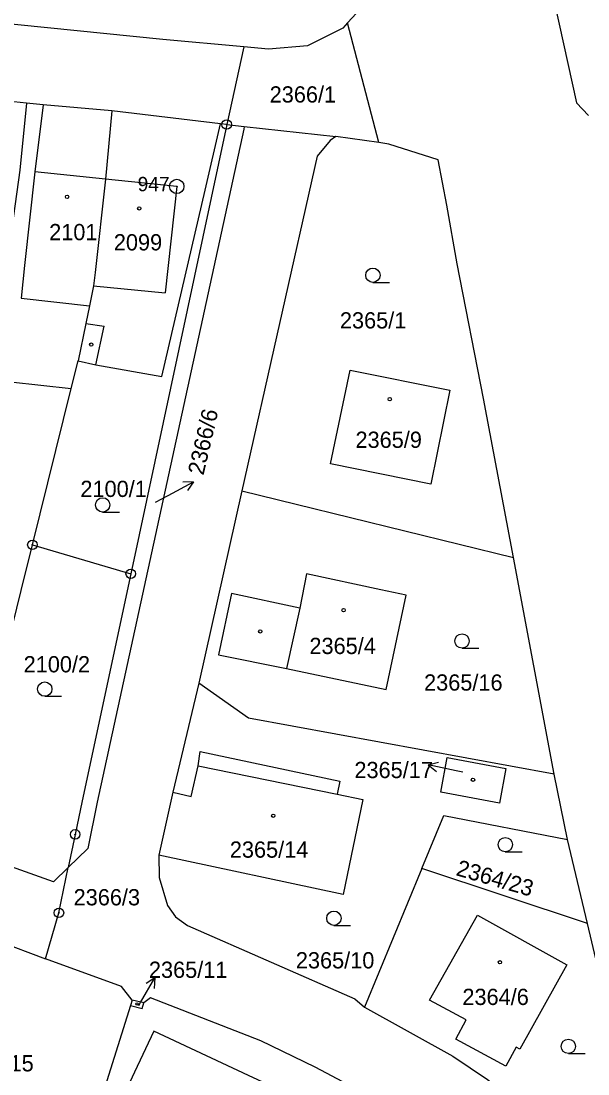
# Model space of a CAD drawing. Extents: x -733394 to -722299, y -1082822 to -1075049.
# Drawn here: x -729131.5 to -729072.2, y -1079631.8 to -1079521.6 of the extents above; entities that cross this region are included whole.
import ezdxf

# ---------------------------------------------------------------- set-up
doc = ezdxf.new("R2010")
doc.units = 0
for name, color, linetype in [('Hranice parcel', 7, 'Continuous'), ('Parcelní čísla', 7, 'Continuous'), ('Pop  PČ popisy', 7, 'Continuous'), ('Vnitřní kresba', 7, 'Continuous'), ('Značky bodu BP', 7, 'Continuous'), ('Značky budov', 7, 'Continuous'), ('Značky kultur', 7, 'Continuous')]:
    doc.layers.add(name, color=color, linetype=linetype)

msp = doc.modelspace()

# ---------------------------------------------------------------- linework, layer by layer
at = {"layer": 'Hranice parcel'}
for p, q in [((-729094.07, -1079534.34), (-729097.32, -1079521.81)), ((-729108.19, -1079524.33), (-729109.98, -1079532.45)), ((-729110.61, -1079532.37), (-729121.99, -1079531.02)), ((-729109.98, -1079532.45), (-729120.02, -1079579.48)), ((-729109.98, -1079532.45), (-729110.61, -1079532.37)), ((-729109.98, -1079532.45), (-729108.14, -1079532.65)), ((-729108.14, -1079532.65), (-729098.55, -1079533.72)), ((-729094.07, -1079534.34), (-729098.55, -1079533.72)), ((-729126.24, -1079560.1), (-729125.52, -1079557.19)), ((-729130.31, -1079576.45), (-729126.24, -1079560.1)), ((-729108.41, -1079570.79), (-729112.9, -1079590.93)), ((-729108.41, -1079570.79), (-729079.97, -1079577.79)), ((-729130.31, -1079576.45), (-729120.02, -1079579.48)), ((-729075.72, -1079600.45), (-729079.97, -1079577.79)), ((-729112.9, -1079590.93), (-729115.62, -1079602.35)), ((-729074.3, -1079607.29), (-729075.72, -1079600.45)), ((-729115.62, -1079602.35), (-729117.07, -1079608.92)), ((-729072.23, -1079616.08), (-729074.3, -1079607.29)), ((-729089.54, -1079610.32), (-729095.56, -1079624.85)), ((-729072.23, -1079616.08), (-729089.54, -1079610.32)), ((-729141.47, -1079615.15), (-729128.93, -1079619.77)), ((-729065.9, -1079642.93), (-729072.23, -1079616.08)), ((-729119.87, -1079624.1), (-729120.05, -1079624.67)), ((-729118.66, -1079624.39), (-729119.87, -1079624.1)), ((-729120.05, -1079624.67), (-729131.12, -1079660.03))]:
    msp.add_line(p, q, dxfattribs=at)
for points in [[(-729081.16, -1079494.85), (-729073.38, -1079530.19), (-729072.11, -1079531.49)], [(-729097.32, -1079521.81), (-729095.04, -1079519.29), (-729093.56, -1079515.44), (-729093.53, -1079511.31)], [(-729108.19, -1079524.33), (-729116.66, -1079523.55), (-729137.72, -1079521.43)], [(-729097.32, -1079521.81), (-729097.83, -1079522.37), (-729101.51, -1079524.2), (-729105.62, -1079524.56), (-729108.19, -1079524.33)], [(-729130.92, -1079530.23), (-729132.27, -1079530.09), (-729139.94, -1079529.28)], [(-729130.92, -1079530.23), (-729131.63, -1079537.24), (-729133.63, -1079551.56), (-729133.7, -1079552.07), (-729134.25, -1079556.02), (-729134.99, -1079559.04), (-729135.02, -1079559.12)], [(-729121.99, -1079531.02), (-729129.18, -1079530.38), (-729130.92, -1079530.23)], [(-729121.99, -1079531.02), (-729122.68, -1079538.16), (-729123.76, -1079547.94), (-729123.92, -1079549.35), (-729124.34, -1079551.42), (-729124.72, -1079553.27), (-729125.52, -1079557.19)], [(-729108.14, -1079532.65), (-729108.2, -1079532.95), (-729123.55, -1079603.37), (-729124.51, -1079608.23), (-729126.56, -1079610.23)], [(-729125.52, -1079557.19), (-729123.68, -1079557.59), (-729116.76, -1079558.82), (-729112.23, -1079539.33), (-729110.61, -1079532.37)], [(-729098.55, -1079533.72), (-729099.15, -1079534.13), (-729100.5, -1079535.76), (-729108.41, -1079570.79)], [(-729079.97, -1079577.79), (-729083.09, -1079561.13), (-729085.84, -1079547.05), (-729086.95, -1079540.88), (-729087.86, -1079536.13), (-729093.02, -1079534.49), (-729094.07, -1079534.34)], [(-729086.64, -1079560.26), (-729088.6, -1079570.1), (-729099.12, -1079567.97), (-729097.07, -1079558.18), (-729086.64, -1079560.26)], [(-729135.02, -1079559.12), (-729132.62, -1079559.39), (-729126.24, -1079560.1)], [(-729138.02, -1079608.2), (-729136.58, -1079601.86), (-729131.5, -1079581.22), (-729130.31, -1079576.45)], [(-729120.02, -1079579.48), (-729125.09, -1079603.24), (-729125.84, -1079606.76), (-729126.56, -1079610.23)], [(-729109.49, -1079581.55), (-729110.85, -1079587.96), (-729103.72, -1079589.39), (-729093.28, -1079591.59), (-729091.2, -1079581.72), (-729093.84, -1079581.16), (-729101.63, -1079579.5), (-729102.34, -1079583.07), (-729109.49, -1079581.55)], [(-729075.72, -1079600.45), (-729107.69, -1079594.59), (-729112.9, -1079590.93)], [(-729115.62, -1079602.35), (-729113.7, -1079602.79), (-729112.97, -1079599.57), (-729112.77, -1079598.1), (-729098.14, -1079601.18), (-729098.43, -1079602.56), (-729095.72, -1079603.12), (-729097.8, -1079613.06), (-729117.07, -1079608.92)], [(-729080.76, -1079599.87), (-729081.43, -1079603.48), (-729087.57, -1079602.35), (-729086.91, -1079598.72), (-729080.76, -1079599.87)], [(-729089.54, -1079610.32), (-729087.26, -1079604.8), (-729074.3, -1079607.29)], [(-729126.56, -1079610.23), (-729128.11, -1079611.74), (-729138.02, -1079608.2)], [(-729117.07, -1079608.92), (-729117.05, -1079611.27), (-729116.16, -1079614.19), (-729115.34, -1079615.4), (-729114.09, -1079616.31), (-729096.55, -1079623.98), (-729095.56, -1079624.85)], [(-729128.93, -1079619.77), (-729127.54, -1079614.97), (-729126.56, -1079610.23)], [(-729083.73, -1079615.22), (-729074.38, -1079620.4), (-729079.29, -1079629.26), (-729079.68, -1079629.05), (-729080.77, -1079631.04), (-729086.01, -1079628.18), (-729084.92, -1079626.19), (-729088.74, -1079624.11), (-729083.73, -1079615.22)], [(-729119.87, -1079624.1), (-729120.99, -1079622.7), (-729128.93, -1079619.77)], [(-729120.05, -1079624.67), (-729118.81, -1079625), (-729118.66, -1079624.39)], [(-729091.45, -1079636.06), (-729100.72, -1079631.13), (-729106.41, -1079628.38), (-729117.96, -1079623.87), (-729118.66, -1079624.39)], [(-729095.56, -1079624.85), (-729086.3, -1079629.96), (-729082.69, -1079632.41), (-729071.08, -1079641.44), (-729069.27, -1079642.42), (-729065.9, -1079642.93)], [(-729117.62, -1079627.37), (-729119.61, -1079631.64), (-729122.47, -1079637.69), (-729106.58, -1079645.16), (-729102.32, -1079636.14), (-729104.77, -1079635), (-729104.24, -1079633.61), (-729107.68, -1079632), (-729117.62, -1079627.37)]]:
    msp.add_lwpolyline(points, dxfattribs=at)
at = {"layer": 'Pop  PČ popisy'}
for p, q in [((-729116.09, -1079571.27), (-729113.44, -1079569.86)), ((-729113.44, -1079569.86), (-729114.56, -1079569.89)), ((-729113.44, -1079569.86), (-729114.09, -1079570.77)), ((-729117.42, -1079571.99), (-729116.09, -1079571.27)), ((-729088.89, -1079599.48), (-729087.8, -1079599.19)), ((-729085.95, -1079600.1), (-729088.89, -1079599.48)), ((-729088.89, -1079599.48), (-729088.01, -1079600.17)), ((-729085.26, -1079600.25), (-729085.95, -1079600.1)), ((-729118.99, -1079624.36), (-729117.49, -1079621.76)), ((-729117.49, -1079621.76), (-729118.42, -1079622.38)), ((-729117.49, -1079621.76), (-729117.56, -1079622.88)), ((-729119.17, -1079624.68), (-729118.99, -1079624.36))]:
    msp.add_line(p, q, dxfattribs=at)
at = {"layer": 'Vnitřní kresba'}
for p, q in [((-729129.18, -1079530.38), (-729130.05, -1079537.4)), ((-729130.05, -1079537.4), (-729131.13, -1079547.2)), ((-729122.68, -1079538.16), (-729130.05, -1079537.4)), ((-729115.2, -1079538.93), (-729122.68, -1079538.16)), ((-729115.2, -1079538.93), (-729116.43, -1079550.07)), ((-729131.13, -1079547.2), (-729131.49, -1079550.63)), ((-729123.92, -1079549.35), (-729116.43, -1079550.07)), ((-729131.49, -1079550.63), (-729124.34, -1079551.42)), ((-729124.72, -1079553.27), (-729122.8, -1079553.56)), ((-729123.68, -1079557.59), (-729122.8, -1079553.56)), ((-729102.34, -1079583.07), (-729103.72, -1079589.39)), ((-729112.97, -1079599.57), (-729098.43, -1079602.56))]:
    msp.add_line(p, q, dxfattribs=at)
at = {"layer": 'Značky bodu BP'}
for centre, radius in [((-729109.98, -1079532.45), 0.5), ((-729109.98, -1079532.45), 0.0303), ((-729115.2, -1079538.93), 0.75), ((-729115.2, -1079538.93), 0.03), ((-729130.31, -1079576.45), 0.5), ((-729130.31, -1079576.45), 0.0303), ((-729120.02, -1079579.48), 0.5), ((-729120.02, -1079579.48), 0.0303), ((-729125.84, -1079606.76), 0.5), ((-729125.84, -1079606.76), 0.0303), ((-729127.54, -1079614.97), 0.5), ((-729127.54, -1079614.97), 0.0303)]:
    msp.add_circle(centre, radius, dxfattribs=at)
at = {"layer": 'Značky budov'}
for centre, radius in [((-729126.68, -1079540.02), 0.175), ((-729119.13, -1079541.24), 0.175), ((-729124.16, -1079555.49), 0.175), ((-729092.91, -1079561.2), 0.175), ((-729097.74, -1079583.29), 0.175), ((-729106.46, -1079585.52), 0.175), ((-729084.2, -1079601.04), 0.175), ((-729105.1, -1079604.81), 0.175), ((-729081.38, -1079620.15), 0.175), ((-729119.38, -1079624.5), 0.122)]:
    msp.add_circle(centre, radius, dxfattribs=at)
at = {"layer": 'Značky kultur'}
for p, q in [((-729094.68, -1079548.98), (-729092.93, -1079548.98)), ((-729122.96, -1079573.02), (-729121.21, -1079573.02)), ((-729085.35, -1079587.27), (-729083.6, -1079587.27)), ((-729129.02, -1079592.3), (-729127.27, -1079592.3)), ((-729080.82, -1079608.58), (-729079.07, -1079608.58)), ((-729098.76, -1079616.29), (-729097.01, -1079616.29)), ((-729074.22, -1079629.7), (-729072.47, -1079629.7))]:
    msp.add_line(p, q, dxfattribs=at)
for centre in [(-729094.68, -1079548.23), (-729122.96, -1079572.27), (-729085.35, -1079586.52), (-729129.02, -1079591.55), (-729080.82, -1079607.83), (-729098.76, -1079615.54), (-729074.22, -1079628.95)]:
    msp.add_circle(centre, 0.75, dxfattribs=at)

# ---------------------------------------------------------------- texts
at = {"layer": 'Parcelní čísla'}
for s, p in [('2366/1', (-729105.48, -1079530.15)), ('2101', (-729128.56, -1079544.56)), ('2099', (-729121.79, -1079545.63)), ('2365/1', (-729098.13, -1079553.8)), ('2365/9', (-729096.5, -1079566.3)), ('2100/1', (-729125.29, -1079571.44)), ('2365/4', (-729101.32, -1079587.88)), ('2100/2', (-729131.23, -1079589.8)), ('2365/16', (-729089.32, -1079591.71)), ('2365/17', (-729096.61, -1079600.87)), ('2365/14', (-729109.65, -1079609.2)), ('2366/3', (-729126, -1079614.19)), ('2365/10', (-729102.74, -1079620.79)), ('2365/11', (-729118.12, -1079621.78)), ('2364/6', (-729085.31, -1079624.62)), ('2365/15', (-729138.39, -1079631.57))]:
    msp.add_text(s, height=1.7, dxfattribs=at).set_placement(p)
for s, rotation, p in [('2366/6', 77, (-729112.41, -1079569.23)), ('2364/23', 344, (-729086.07, -1079611.02))]:
    msp.add_text(s, height=1.7, rotation=rotation, dxfattribs=at).set_placement(p)
at = {"layer": 'Značky bodu BP'}
msp.add_text('947', height=1.5, dxfattribs=at).set_placement((-729119.3, -1079539.43))

doc.saveas('drawing.dxf')
